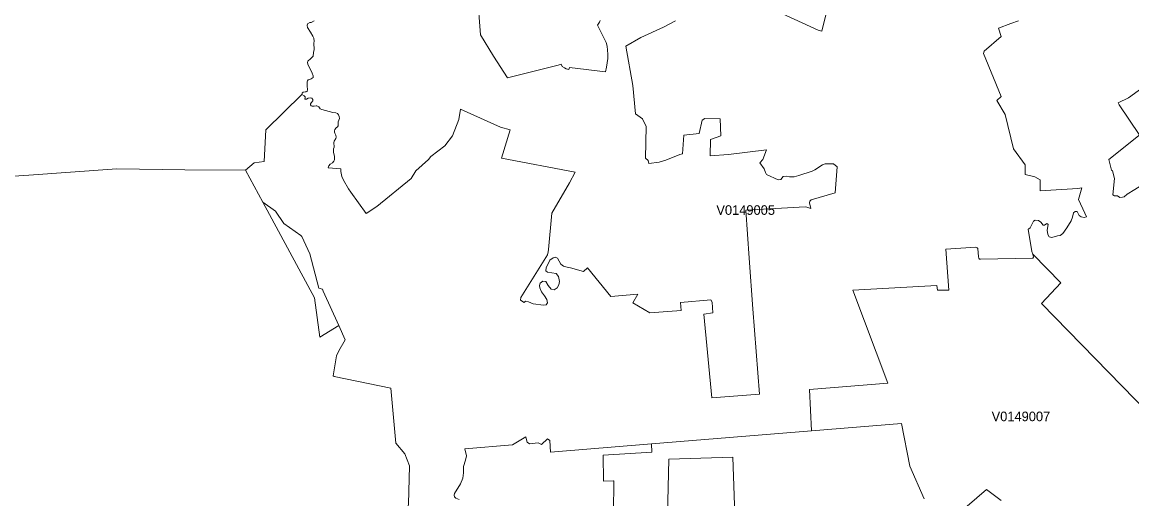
# Model space of a CAD drawing. Extents: x 369010 to 735936, y 6377141 to 6616555.
# Drawn here: x 526500 to 538045, y 6482618 to 6487575 of the extents above; entities that cross this region are included whole.
import ezdxf
from ezdxf.enums import TextEntityAlignment as Align

# ---------------------------------------------------------------- set-up
doc = ezdxf.new("R2010")
doc.units = 0
doc.header["$LTSCALE"] = 40
doc.layers.add('3', color=7, linetype='Continuous', lineweight=13)
doc.layers.add('4', color=7, linetype='Continuous')

msp = doc.modelspace()

# ---------------------------------------------------------------- linework, layer by layer
at = {"layer": '3'}
for points in [[(534062.54, 6487826.75), (534743.26, 6487511.14), (534781.99, 6487491.44), (534818.9, 6487481.18), (534952.13, 6488024.53)], [(534952.13, 6488024.53), (534818.9, 6487481.18), (534781.99, 6487491.44), (534743.26, 6487511.14), (534062.54, 6487826.75)], [(531238.22, 6487855.05), (531269.5, 6487443.78), (531403.39, 6487220.34), (531548.21, 6486997.91), (532076.83, 6487129.32), (532105.95, 6487137.92), (532117.04, 6487114.42), (532140.55, 6487099.86), (532159.58, 6487091.42), (532187.05, 6487082.81), (532193.01, 6487104.66), (532569.2, 6487060.8), (532580.29, 6487108.3), (532593.86, 6487197.17), (532592.37, 6487242.69), (532587.41, 6487326.27), (532575.66, 6487362.84), (532485.79, 6487546.22), (532506.47, 6487575.19), (532512.76, 6487592.89)], [(532512.76, 6487592.89), (532506.47, 6487575.19), (532485.79, 6487546.22), (532575.66, 6487362.84), (532587.41, 6487326.27), (532592.37, 6487242.69), (532593.86, 6487197.17), (532580.29, 6487108.3), (532569.2, 6487060.8), (532193.01, 6487104.66), (532187.05, 6487082.81), (532159.58, 6487091.42), (532140.55, 6487099.86), (532117.04, 6487114.42), (532105.95, 6487137.92), (532076.83, 6487129.32), (531548.21, 6486997.91), (531403.39, 6487220.34), (531269.5, 6487443.78), (531238.22, 6487855.05)], [(526091.54, 6485951.43), (526567.69, 6485983.86), (527485.25, 6486048.74), (528190.46, 6486038.15), (528821.86, 6486036.33), (528911.73, 6486112.46), (529017.82, 6486126.86), (529034.7, 6486454.56), (529410.23, 6486824.62), (529411.55, 6486837.53), (529421.81, 6486846.31), (529445.31, 6486850.11), (529453.26, 6486851.27), (529460.21, 6486853.59), (529465.01, 6486859.21), (529466.99, 6486870.63), (529463.52, 6486912.34), (529465.5, 6486953.72), (529469.64, 6486966.96), (529476.1, 6486975.73), (529492.81, 6486981.03), (529506.05, 6486985.49), (529517.8, 6486992.78), (529525.42, 6487001.55), (529525.75, 6487018.6), (529516.31, 6487046.57), (529472.12, 6487137.76), (529468.32, 6487157.78), (529470.97, 6487170.03), (529482.39, 6487180.13), (529494.14, 6487185.92), (529526.74, 6487222.99), (529530.88, 6487258.74), (529536.84, 6487292.5), (529538.33, 6487312.7), (529533.36, 6487337.69), (529533.36, 6487355.56), (529538.33, 6487379.73), (529533.03, 6487407.86), (529523.1, 6487429.87), (529499.6, 6487470.92), (529468.65, 6487520.57), (529464.51, 6487541.42), (529468.98, 6487557.64), (529494.14, 6487571.05), (529506.22, 6487572.87), (529536.51, 6487588.43)], [(529536.51, 6487588.43), (529506.22, 6487572.87), (529494.14, 6487571.05), (529468.98, 6487557.64), (529464.51, 6487541.42), (529468.65, 6487520.57), (529499.6, 6487470.92), (529523.1, 6487429.87), (529533.03, 6487407.86), (529538.33, 6487379.73), (529533.36, 6487355.56), (529533.36, 6487337.69), (529538.33, 6487312.7), (529536.84, 6487292.5), (529530.88, 6487258.74), (529526.74, 6487222.99), (529494.14, 6487185.92), (529482.39, 6487180.13), (529470.97, 6487170.03), (529468.32, 6487157.78), (529472.12, 6487137.76), (529516.31, 6487046.57), (529525.75, 6487018.6), (529525.42, 6487001.55), (529517.8, 6486992.78), (529506.05, 6486985.49), (529492.81, 6486981.03), (529476.1, 6486975.73), (529469.64, 6486966.96), (529465.5, 6486953.72), (529463.52, 6486912.34), (529466.99, 6486870.63), (529465.01, 6486859.21), (529460.21, 6486853.59), (529453.26, 6486851.27), (529445.31, 6486850.11), (529421.81, 6486846.31), (529411.55, 6486837.53), (529410.23, 6486824.62), (529433.56, 6486809.73), (529444.65, 6486799.63), (529444.82, 6486788.38), (529440.68, 6486778.61), (529441.34, 6486775.14), (529456.57, 6486776.46), (529475.43, 6486784.24), (529496.78, 6486790.2), (529514.16, 6486784.24), (529524.42, 6486772.66), (529523.1, 6486758.42), (529507.05, 6486735.42), (529500.09, 6486726.65), (529498.6, 6486717.38), (529507.05, 6486704.14), (529516.15, 6486700.99), (529538.82, 6486700.83), (529556.86, 6486705.3), (529566.46, 6486704.97), (529585.16, 6486694.04), (529600.39, 6486673.68), (529618.76, 6486666.07), (529732.13, 6486635.95), (529764.57, 6486633.3), (529780.46, 6486624.7), (529791.38, 6486610.46), (529797.34, 6486595.9), (529799.99, 6486574.05), (529787.41, 6486537.81), (529788.57, 6486513.15), (529786.75, 6486497.75), (529779.3, 6486487.16), (529765.07, 6486475.25), (529751.66, 6486459.19), (529748.35, 6486444.13), (529748.35, 6486430.56), (529751.16, 6486421.46), (529764.57, 6486398.78), (529767.88, 6486381.24), (529762.09, 6486365.19), (529746.86, 6486337.88), (529741.4, 6486322.49), (529744.38, 6486275.81), (529739.08, 6486259.1), (529737.1, 6486242.38), (529739.91, 6486222.69), (529749.51, 6486179.16), (529747.69, 6486145.23), (529742.56, 6486129.51)], [(531869.28, 6483199.09), (531903.54, 6483182.87), (531964.45, 6483241.13), (531989.11, 6483224.91), (531994.9, 6483104.59), (533048.83, 6483190.49), (534713.14, 6483326.04), (534690.8, 6483754.19), (535505.24, 6483821.72), (535143.95, 6484787.1), (536017.64, 6484835.27), (536024.1, 6484787.27), (536142.93, 6484789.59), (536111.65, 6485214.6), (536420.98, 6485236.45), (536437.53, 6485229.17), (536441.66, 6485223.21), (536451.43, 6485136.48), (536455.07, 6485119.44), (536462.02, 6485112.15), (536469.3, 6485109.18), (537013.64, 6485121.42), (537020.6, 6485130.03), (537015.96, 6485161.97), (537004.38, 6485190.93), (536967.14, 6485423.96), (536973.43, 6485424.63), (536988.98, 6485435.88), (537023.74, 6485506.39), (537038.8, 6485516.65), (537075.54, 6485511.35), (537097.72, 6485496.79), (537124.2, 6485465.34), (537134.96, 6485464.51), (537161.61, 6485480.9), (537173.85, 6485472.29), (537165.25, 6485412.88), (537171.87, 6485368.19), (537186.1, 6485343.03), (537213.41, 6485336.74), (537270.34, 6485351.97), (537300.3, 6485356.27), (537327.61, 6485377.13), (537370.14, 6485436.71), (537415.65, 6485508.04), (537428.73, 6485547.1), (537439.49, 6485592.28), (537454.88, 6485605.69), (537476.06, 6485605.69), (537497.58, 6485565.3), (537517.27, 6485551.57), (537550.04, 6485545.61), (537575.2, 6485552.06), (537556.17, 6485588.97), (537491.79, 6485732.46), (537525.22, 6485850.8), (537482.85, 6485844.84), (537091.43, 6485820.35), (537090.6, 6485935.87), (537036.82, 6485967.64), (536936.35, 6485991.97), (536935.86, 6486091.94), (536814.21, 6486257.28), (536728.65, 6486614.6), (536642.25, 6486761.9), (536685.95, 6486802.94), (536502.07, 6487249.8), (536507.86, 6487273.31), (536684.62, 6487426.56), (536657.81, 6487512.79), (536787.07, 6487560.46), (536866.51, 6487590.58)], [(534451.81, 6485973.93), (534417.05, 6485972.11), (534393.22, 6485940.67), (534365.42, 6485937.36), (534243.11, 6485990.48), (534235, 6486012.33), (534218.61, 6486049.07), (534173.43, 6486111.8), (534206.53, 6486146.89), (534245.76, 6486248.34), (533849.04, 6486200.01), (533657.06, 6486185.61), (533661.69, 6486355.75), (533767.28, 6486393.16), (533761.82, 6486571.57), (533601.28, 6486573.89), (533574.64, 6486558), (533544.02, 6486416.33), (533384.14, 6486399.61), (533371.07, 6486204.65), (533342.6, 6486198.52), (533197.95, 6486141.59), (533127.61, 6486120.24), (533020.36, 6486106.01), (533014.08, 6486137.12), (532984.28, 6486162.28), (532993.22, 6486491.8), (532952.67, 6486569.25), (532879.69, 6486622.71), (532853.21, 6486915.98), (532779.39, 6487325.11), (532938.11, 6487416.47), (533173.46, 6487524.71), (533295.6, 6487590.58)], [(533295.6, 6487590.58), (533173.46, 6487524.71), (532938.11, 6487416.47), (532779.39, 6487325.11), (532853.21, 6486915.98), (532879.69, 6486622.71), (532952.67, 6486569.25), (532993.22, 6486491.8), (532984.28, 6486162.28), (533014.08, 6486137.12), (533020.36, 6486106.01), (533127.61, 6486120.24), (533197.95, 6486141.59), (533342.6, 6486198.52), (533371.07, 6486204.65), (533384.14, 6486399.61), (533544.02, 6486416.33), (533574.64, 6486558), (533601.28, 6486573.89), (533761.82, 6486571.57), (533767.28, 6486393.16), (533661.69, 6486355.75), (533657.06, 6486185.61), (533849.04, 6486200.01), (534245.76, 6486248.34), (534206.53, 6486146.89), (534173.43, 6486111.8), (534218.61, 6486049.07), (534235, 6486012.33), (534243.11, 6485990.48), (534365.42, 6485937.36), (534393.22, 6485940.67), (534417.05, 6485972.11), (534451.81, 6485973.93), (534482.26, 6485965.82), (534532.24, 6485967.81), (534579.08, 6485980.72), (534717.94, 6486024.41), (534745.74, 6486039.64), (534826.84, 6486091.94)], [(536866.51, 6487590.58), (536787.07, 6487560.46), (536657.81, 6487512.79), (536684.62, 6487426.56), (536507.86, 6487273.31), (536502.07, 6487249.8), (536685.95, 6486802.94), (536642.25, 6486761.9), (536728.65, 6486614.6), (536814.21, 6486257.28), (536935.86, 6486091.94), (536936.35, 6485991.97), (537036.82, 6485967.64), (537090.6, 6485935.87), (537091.43, 6485820.35), (537482.85, 6485844.84), (537525.22, 6485850.8), (537491.79, 6485732.46), (537556.17, 6485588.97), (537575.2, 6485552.06), (537550.04, 6485545.61), (537517.27, 6485551.57), (537497.58, 6485565.3), (537476.06, 6485605.69), (537454.88, 6485605.69), (537439.49, 6485592.28), (537428.73, 6485547.1), (537415.65, 6485508.04)], [(538969.74, 6487636.09), (538692.19, 6487477.04), (538563.26, 6487424.41), (538468.59, 6487389.49), (538437.48, 6487370.62), (538349.76, 6487036.3), (538009.48, 6486787.88), (537902.24, 6486736.08), (537911.84, 6486717.38), (538121.36, 6486408.22), (538114.74, 6486394.81), (537805.75, 6486147.05), (537834.21, 6486035.67), (537845.3, 6486028.05), (537865.16, 6485948.61), (537848.78, 6485781.12), (537864.83, 6485771.03), (537896.11, 6485768.87), (537921.27, 6485751.66), (537949.74, 6485755.8), (537966.95, 6485759.44), (537996.57, 6485785.43), (538075.52, 6485833.59), (538130.96, 6485871.49)], [(538121.36, 6486408.22), (537911.84, 6486717.38), (537902.24, 6486736.08), (538009.48, 6486787.88), (538349.76, 6487036.3)], [(529744.38, 6486275.81), (529741.4, 6486322.49), (529746.86, 6486337.88), (529762.09, 6486365.19), (529767.88, 6486381.24), (529764.57, 6486398.78), (529751.16, 6486421.46), (529748.35, 6486430.56), (529748.35, 6486444.13), (529751.66, 6486459.19), (529765.07, 6486475.25), (529779.3, 6486487.16), (529786.75, 6486497.75), (529788.57, 6486513.15), (529787.41, 6486537.81), (529799.99, 6486574.05), (529797.34, 6486595.9), (529791.38, 6486610.46), (529780.46, 6486624.7), (529764.57, 6486633.3), (529732.13, 6486635.95), (529618.76, 6486666.07), (529600.39, 6486673.68), (529585.16, 6486694.04), (529566.46, 6486704.97), (529556.86, 6486705.3), (529538.82, 6486700.83), (529516.15, 6486700.99), (529507.05, 6486704.14), (529498.6, 6486717.38), (529500.09, 6486726.65), (529507.05, 6486735.42), (529523.1, 6486758.42), (529524.42, 6486772.66), (529514.16, 6486784.24), (529496.78, 6486790.2), (529475.43, 6486784.24), (529456.57, 6486776.46), (529441.34, 6486775.14), (529440.68, 6486778.61), (529444.82, 6486788.38), (529444.65, 6486799.63), (529433.56, 6486809.73), (529410.23, 6486824.62), (529034.7, 6486454.56), (529017.82, 6486126.86), (528911.73, 6486112.46), (528821.86, 6486036.33), (529002.09, 6485702.84), (529134.83, 6485610.49), (529220.56, 6485481.73), (529399.3, 6485357.27), (529407.74, 6485347), (529494.14, 6485164.45), (529587.15, 6484807.79), (529623.06, 6484799.19), (529631.01, 6484776.02), (529793.2, 6484421.01), (529859.9, 6484272.88), (529795.35, 6484155.38), (529769.7, 6484103.41), (529734.45, 6483896.53), (529746.86, 6483888.58), (530334.73, 6483769.92), (530388.69, 6483198.1), (530480.04, 6483085.23), (530529.86, 6482961.76), (530519.93, 6482562.73)], [(529742.56, 6486129.51), (529729.65, 6486114.28), (529704.33, 6486097.4), (529689.43, 6486081.51), (529681.65, 6486061.65), (529813.56, 6486049.24), (529814.88, 6486021.1), (529825.14, 6485971.45), (529842.03, 6485932.39), (529893.99, 6485841.2), (529917.83, 6485806.44), (530079.03, 6485585.5), (530188.26, 6485659.97), (530545.09, 6485949.77), (530595.4, 6486028.38), (530728.3, 6486148.21), (530752.13, 6486179.66), (530896.95, 6486288.89), (530975.23, 6486393.49), (531041.6, 6486563.79), (531061.13, 6486670.71), (531475.38, 6486481.87), (531576.34, 6486456.71), (531485.65, 6486159.46), (532253.58, 6486015.48), (532194.5, 6485903.1), (532011.95, 6485589.63), (531977.19, 6485210.8), (531973.06, 6485188.29), (531963.62, 6485157.17), (531688.72, 6484712.63), (531683.26, 6484683.33), (531721.65, 6484661.32), (531734.89, 6484672.25), (531767, 6484668.27), (531817.15, 6484646.26), (531924.4, 6484631.53), (531952.37, 6484635.01), (531965.11, 6484656.03), (531959.65, 6484689.62), (531935.65, 6484729.01), (531903.38, 6484770.39), (531885.5, 6484813.59), (531882.36, 6484834.94), (531889.81, 6484861.09), (531915.79, 6484880.61), (531949.06, 6484879.29), (531971.9, 6484835.76), (532003.34, 6484799.19), (532034.29, 6484792.24), (532067.56, 6484810.77), (532084.44, 6484842.38), (532090.73, 6484877.8), (532079.97, 6484930.1), (532056.14, 6484960.06), (531963.95, 6484974.62), (531949.39, 6484989.02), (531951.37, 6485019.31), (531988.94, 6485100.24), (532023.2, 6485123.91), (532045.88, 6485132.51), (532070.7, 6485120.1), (532104.3, 6485060.02), (532131.28, 6485037.51), (532169.01, 6485025.93), (532203.93, 6485020.47), (532339.81, 6484983.39), (532381.85, 6485020.3), (532623.32, 6484721.23), (532905.67, 6484745.4), (532854.86, 6484657.35), (533028.47, 6484552.42), (533357.66, 6484576.42), (533350.88, 6484660.99), (533665, 6484688.96), (533679.9, 6484663.97), (533684.37, 6484552.09), (533593.67, 6484539.51), (533674.93, 6483668.96), (534172.27, 6483708.02), (534101.11, 6484593.13), (534064.53, 6485120.26), (534027.29, 6485621.58), (534647.1, 6485654.68), (534663.82, 6485652.36), (534705.86, 6485639.28), (534691.79, 6485696.22), (534695.93, 6485715.09), (534709.17, 6485729.15), (534957.26, 6485799.16), (534980.92, 6486070.42), (534941.37, 6486103.85), (534852.99, 6486101.54), (534826.84, 6486091.94), (534745.74, 6486039.64), (534717.94, 6486024.41), (534579.08, 6485980.72), (534532.24, 6485967.81), (534482.26, 6485965.82), (534451.81, 6485973.93)], [(534826.84, 6486091.94), (534852.99, 6486101.54), (534941.37, 6486103.85), (534980.92, 6486070.42), (534957.26, 6485799.16), (534709.17, 6485729.15), (534695.93, 6485715.09), (534691.79, 6485696.22), (534705.86, 6485639.28), (534663.82, 6485652.36), (534647.1, 6485654.68), (534027.29, 6485621.58), (534064.53, 6485120.26), (534101.11, 6484593.13), (534172.27, 6483708.02), (533674.93, 6483668.96), (533593.67, 6484539.51), (533684.37, 6484552.09), (533679.9, 6484663.97), (533665, 6484688.96), (533350.88, 6484660.99), (533357.66, 6484576.42), (533028.47, 6484552.42), (532854.86, 6484657.35), (532905.67, 6484745.4), (532623.32, 6484721.23), (532381.85, 6485020.3), (532339.81, 6484983.39), (532203.93, 6485020.47), (532169.01, 6485025.93), (532131.28, 6485037.51), (532104.3, 6485060.02), (532070.7, 6485120.1), (532045.88, 6485132.51), (532023.2, 6485123.91), (531988.94, 6485100.24), (531951.37, 6485019.31), (531949.39, 6484989.02), (531963.95, 6484974.62), (532056.14, 6484960.06), (532079.97, 6484930.1), (532090.73, 6484877.8), (532084.44, 6484842.38), (532067.56, 6484810.77), (532034.29, 6484792.24), (532003.34, 6484799.19), (531971.9, 6484835.76), (531949.06, 6484879.29), (531915.79, 6484880.61), (531889.81, 6484861.09), (531882.36, 6484834.94), (531885.5, 6484813.59), (531903.38, 6484770.39), (531935.65, 6484729.01), (531959.65, 6484689.62), (531965.11, 6484656.03), (531952.37, 6484635.01), (531924.4, 6484631.53), (531817.15, 6484646.26), (531767, 6484668.27), (531734.89, 6484672.25), (531721.65, 6484661.32), (531683.26, 6484683.33), (531688.72, 6484712.63), (531963.62, 6485157.17), (531973.06, 6485188.29), (531977.19, 6485210.8), (532011.95, 6485589.63), (532194.5, 6485903.1), (532253.58, 6486015.48), (531485.65, 6486159.46), (531576.34, 6486456.71), (531475.38, 6486481.87), (531061.13, 6486670.71), (531041.6, 6486563.79), (530975.23, 6486393.49), (530896.95, 6486288.89), (530752.13, 6486179.66), (530728.3, 6486148.21), (530595.4, 6486028.38), (530545.09, 6485949.77), (530188.26, 6485659.97), (530079.03, 6485585.5), (529917.83, 6485806.44), (529893.99, 6485841.2), (529842.03, 6485932.39), (529825.14, 6485971.45), (529814.88, 6486021.1), (529813.56, 6486049.24), (529681.65, 6486061.65), (529689.43, 6486081.51), (529704.33, 6486097.4), (529729.65, 6486114.28), (529742.56, 6486129.51), (529747.69, 6486145.23), (529749.51, 6486179.16), (529739.91, 6486222.69), (529737.1, 6486242.38), (529739.08, 6486259.1), (529744.38, 6486275.81)], [(538075.52, 6485833.59), (537996.57, 6485785.43), (537966.95, 6485759.44), (537949.74, 6485755.8), (537921.27, 6485751.66), (537896.11, 6485768.87), (537864.83, 6485771.03), (537848.78, 6485781.12), (537865.16, 6485948.61), (537845.3, 6486028.05), (537834.21, 6486035.67), (537805.75, 6486147.05), (538114.74, 6486394.81)], [(530465.81, 6482413.45), (530485.34, 6482415.6), (530519.93, 6482562.73), (530529.86, 6482961.76), (530480.04, 6483085.23), (530388.69, 6483198.1), (530334.73, 6483769.92), (529746.86, 6483888.58), (529734.45, 6483896.53), (529769.7, 6484103.41), (529795.35, 6484155.38), (529859.9, 6484272.88), (529793.2, 6484421.01), (529594.76, 6484299.2), (529540.64, 6484706.67), (529002.09, 6485702.84), (528821.86, 6486036.33), (528190.46, 6486038.15), (527485.25, 6486048.74), (526567.69, 6485983.86), (526091.54, 6485951.43), (525465.11, 6485908.06), (524771.81, 6485850.63)], [(537415.65, 6485508.04), (537370.14, 6485436.71), (537327.61, 6485377.13), (537300.3, 6485356.27), (537270.34, 6485351.97), (537213.41, 6485336.74), (537186.1, 6485343.03), (537171.87, 6485368.19), (537165.25, 6485412.88), (537173.85, 6485472.29), (537161.61, 6485480.9), (537134.96, 6485464.51), (537124.2, 6485465.34), (537097.72, 6485496.79), (537075.54, 6485511.35), (537038.8, 6485516.65), (537023.74, 6485506.39), (536988.98, 6485435.88), (536973.43, 6485424.63), (536967.14, 6485423.96), (537004.38, 6485190.93), (537015.96, 6485161.97), (537305.76, 6484863.07), (537106.66, 6484650.07), (538778.25, 6482937.93)], [(538778.25, 6482937.93), (537106.66, 6484650.07), (537305.76, 6484863.07), (537015.96, 6485161.97), (537020.6, 6485130.03), (537013.64, 6485121.42), (536469.3, 6485109.18), (536462.02, 6485112.15), (536455.07, 6485119.44), (536451.43, 6485136.48), (536441.66, 6485223.21), (536437.53, 6485229.17), (536420.98, 6485236.45), (536111.65, 6485214.6), (536142.93, 6484789.59), (536024.1, 6484787.27), (536017.64, 6484835.27), (535143.95, 6484787.1), (535505.24, 6483821.72), (534690.8, 6483754.19), (534713.14, 6483326.04), (535648.24, 6483402.33), (535736.95, 6482957.62), (535884.25, 6482617.18)], [(534713.14, 6483326.04), (533048.83, 6483190.49), (533050.98, 6483104.59), (532544.87, 6483070.33), (532546.36, 6482800.89), (532650.96, 6482803.71), (532654.44, 6482800.06), (532653.77, 6482476.17)], [(535884.25, 6482617.18), (535736.95, 6482957.62), (535648.24, 6483402.33), (534713.14, 6483326.04)], [(531047.06, 6482610.4), (531012.97, 6482626.12), (530999.4, 6482639.86), (530994.1, 6482654.59), (530997.24, 6482673.45), (531061.29, 6482773.75), (531083.8, 6482834.16), (531090.09, 6482887.12), (531090.75, 6482954.31), (531113.26, 6483019.52), (531121.7, 6483065.2), (531105.98, 6483138.69), (531599.51, 6483178.08), (531739.69, 6483263.14), (531745.98, 6483231.2), (531752.77, 6483206.38), (531777.43, 6483188.67), (531869.28, 6483199.09)], [(532653.77, 6482476.17), (532654.44, 6482800.06), (532650.96, 6482803.71), (532546.36, 6482800.89), (532544.87, 6483070.33), (533050.98, 6483104.59), (533048.83, 6483190.49), (531994.9, 6483104.59), (531989.11, 6483224.91), (531964.45, 6483241.13), (531903.54, 6483182.87), (531869.28, 6483199.09), (531777.43, 6483188.67), (531752.77, 6483206.38), (531745.98, 6483231.2), (531739.69, 6483263.14), (531599.51, 6483178.08), (531105.98, 6483138.69), (531121.7, 6483065.2), (531113.26, 6483019.52), (531090.75, 6482954.31), (531090.09, 6482887.12), (531083.8, 6482834.16), (531061.29, 6482773.75), (530997.24, 6482673.45), (530994.1, 6482654.59), (530999.4, 6482639.86), (531012.97, 6482626.12), (531047.06, 6482610.4)], [(533926.83, 6482054.3), (533892.07, 6483049.64), (533228.9, 6483031.27), (533201.43, 6481856.03)], [(533201.43, 6481856.03), (533228.9, 6483031.27), (533892.07, 6483049.64), (533926.83, 6482054.3)], [(536332.6, 6482539.73), (536534.35, 6482715.16), (536684.29, 6482598.98)], [(536684.29, 6482598.98), (536534.35, 6482715.16), (536332.6, 6482539.73)]]:
    msp.add_lwpolyline(points, dxfattribs=at)
msp.add_lwpolyline([(529002.09, 6485702.84), (529540.64, 6484706.67), (529594.76, 6484299.2), (529793.2, 6484421.01), (529631.01, 6484776.02), (529623.06, 6484799.19), (529587.15, 6484807.79), (529494.14, 6485164.45), (529407.74, 6485347), (529399.3, 6485357.27), (529220.56, 6485481.73), (529134.83, 6485610.49)], close=True, dxfattribs=at)

# ---------------------------------------------------------------- texts
at = {"layer": '4'}
for s, p in [('V0149005', (534027.29, 6485571.57)), ('V0149007', (536891.3, 6483425))]:
    msp.add_text(s, height=100, dxfattribs=at).set_placement(p, align=Align.CENTER)

doc.saveas('drawing.dxf')
